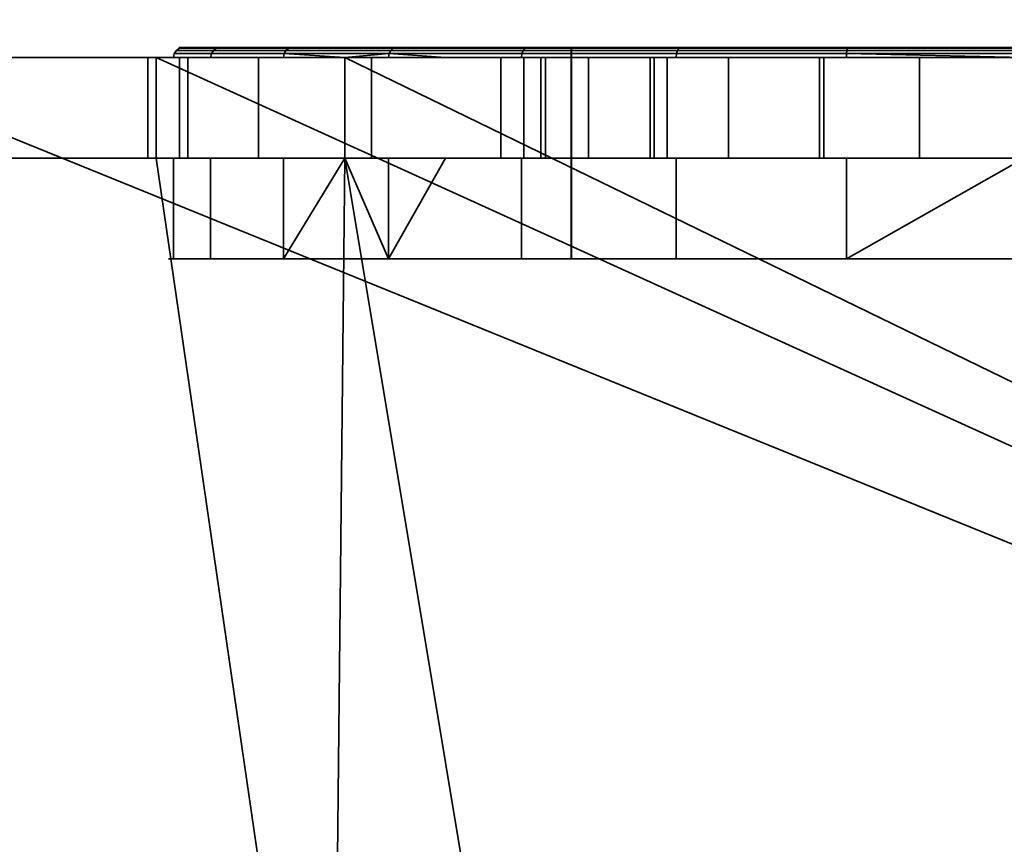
# Model space of a CAD drawing. Header units: millimetres. Extents: x -603 to 3703, y -115 to 193.
# Tile 510 of 656: x 2546 to 2556, y -25 to -17. Entities that reach past the tile are written whole.
import ezdxf

# ---------------------------------------------------------------- set-up
doc = ezdxf.new("R2010")
doc.units = ezdxf.units.MM
doc.layers.add('151', color=7, linetype='Continuous', true_color=0xffffff)

# ---------------------------------------------------------------- blocks, each defined once
blk = doc.blocks.new('UG_SURFACE_003')
at = {"layer": '151', "color": 252, "linetype": 'Continuous', "lineweight": 35}
for points in [[(3703.0001, -18, 2212.25), (3703.0001, 174.4, 2212.25), (2296.9999, 174.4, 2212.25), (2296.9999, -18, 2212.25)], [(2447, -18, 2062.2499), (2447, 174.4, 2062.2499), (3553, 174.4, 2062.2499), (3553, -18, 2062.2499)], [(3703.0001, -18, 2212.25), (2296.9999, -18, 2212.25), (2447, -18, 2062.2499), (3553, -18, 2062.2499)]]:
    blk.add_3dface(points, dxfattribs=at)
blk = doc.blocks.new('UG_SURFACE_136')
at = {"layer": '151', "color": 252, "linetype": 'Continuous', "lineweight": 35}
for points in [[(2548.6641, -16.9293, 1099.7646), (2547.5757, -16.9293, 1103.1146), (2547.6079, -16.9076, 1103.1179), (2548.6922, -16.9076, 1099.7809)], [(2547.5757, -16.9293, 1103.1146), (2547.9438, -16.9293, 1106.6176), (2547.9748, -16.9076, 1106.6076), (2547.6079, -16.9076, 1103.1179)], [(2548.6922, -16.9076, 1099.7809), (2547.6079, -16.9076, 1103.1179), (2547.646, -16.9, 1103.122), (2548.7254, -16.9, 1099.8)], [(2547.6079, -16.9076, 1103.1179), (2547.9748, -16.9076, 1106.6076), (2548.0111, -16.9, 1106.5958), (2547.646, -16.9, 1103.122)], [(2551.5001, -16.9, 1099.4999), (2548.7254, -16.9, 1099.8), (2547.646, -16.9, 1103.122), (2548.0111, -16.9, 1106.5958)], [(2547.9438, -16.9293, 1106.6176), (2549.705, -16.9293, 1109.668), (2549.7291, -16.9076, 1109.6463), (2547.9748, -16.9076, 1106.6076)], [(2547.9748, -16.9076, 1106.6076), (2549.7291, -16.9076, 1109.6463), (2549.7575, -16.9, 1109.6207), (2548.0111, -16.9, 1106.5958)], [(2548.0111, -16.9, 1106.5958), (2549.7575, -16.9, 1109.6207), (2551.5001, -16.9, 1108.5), (2551.5001, -16.9, 1099.4999)], [(2551.0211, -16.9293, 1097.1471), (2548.6641, -16.9293, 1099.7646), (2548.6922, -16.9076, 1099.7809), (2551.0402, -16.9076, 1097.1733)], [(2551.0402, -16.9076, 1097.1733), (2548.6922, -16.9076, 1099.7809), (2548.7254, -16.9, 1099.8), (2551.0626, -16.9, 1097.2042)], [(2551.5001, -16.9, 1099.4999), (2551.0626, -16.9, 1097.2042), (2548.7254, -16.9, 1099.8)], [(2549.705, -16.9293, 1109.668), (2552.5546, -16.9293, 1111.7383), (2552.568, -16.9076, 1111.7088), (2549.7291, -16.9076, 1109.6463)], [(2549.7291, -16.9076, 1109.6463), (2552.568, -16.9076, 1111.7088), (2552.5835, -16.9, 1111.6738), (2549.7575, -16.9, 1109.6207)], [(2551.5001, -16.9, 1108.5), (2549.7575, -16.9, 1109.6207), (2552.5835, -16.9, 1111.6738)], [(2554.2388, -16.9293, 1095.7144), (2551.0211, -16.9293, 1097.1471), (2551.0402, -16.9076, 1097.1733), (2554.2455, -16.9076, 1095.7462)], [(2554.2455, -16.9076, 1095.7462), (2551.0402, -16.9076, 1097.1733), (2551.0626, -16.9, 1097.2042), (2554.2536, -16.9, 1095.7836)], [(2557.7464, -16.9, 1095.7836), (2554.2536, -16.9, 1095.7836), (2551.0626, -16.9, 1097.2042), (2551.5001, -16.9, 1099.4999)], [(2551.5001, -16.9, 1099.4999), (2560.4999, -16.9, 1099.4999), (2560.9374, -16.9, 1097.2042), (2557.7464, -16.9, 1095.7836)], [(2552.5835, -16.9, 1111.6738), (2556, -16.9, 1112.4001), (2560.4999, -16.9, 1108.5), (2551.5001, -16.9, 1108.5)], [(2551.5001, -19, 1099.4999), (2560.4999, -19, 1099.4999), (2560.4999, -16.9, 1099.4999), (2551.5001, -16.9, 1099.4999)], [(2551.5001, -19, 1108.5), (2551.5001, -19, 1099.4999), (2551.5001, -16.9, 1099.4999), (2551.5001, -16.9, 1108.5)], [(2560.4999, -19, 1108.5), (2551.5001, -19, 1108.5), (2551.5001, -16.9, 1108.5), (2560.4999, -16.9, 1108.5)], [(2552.5546, -16.9293, 1111.7383), (2556, -16.9293, 1112.4707), (2556, -16.9076, 1112.4383), (2552.568, -16.9076, 1111.7088)], [(2552.568, -16.9076, 1111.7088), (2556, -16.9076, 1112.4383), (2556, -16.9, 1112.4001), (2552.5835, -16.9, 1111.6738)], [(2557.7612, -16.9293, 1095.7144), (2554.2388, -16.9293, 1095.7144), (2554.2455, -16.9076, 1095.7462), (2557.7545, -16.9076, 1095.7462)], [(2557.7545, -16.9076, 1095.7462), (2554.2455, -16.9076, 1095.7462), (2554.2536, -16.9, 1095.7836), (2557.7464, -16.9, 1095.7836)], [(2543.9751, -17, 1167.5), (2494, -17, 1167.5), (2494, -30, 1167.5), (2576, -30, 1167.5)], [(2576, -30, 1002.5001), (2494, -30, 1002.5001), (2494, -17, 1002.5001), (2543.9751, -17, 1002.5001)], [(2576, -30, 1167.5), (2547.375, -17, 1167.5), (2543.9751, -17, 1167.5)], [(2576, -30, 1002.5001), (2543.9751, -17, 1002.5001), (2547.375, -17, 1002.5001)], [(2543.9751, -17, 1033.975), (2547.2932, -17, 1031.1321), (2547.375, -17, 1030.875)], [(2543.9751, -17, 1033.975), (2547.375, -17, 1033.975), (2547.375, -17, 1031.8773), (2547.2932, -17, 1031.1321)], [(2547.375, -17, 1030.875), (2547.375, -17, 1013.575), (2543.9751, -17, 1013.575), (2543.9751, -17, 1033.975)], [(2543.9751, -17, 1002.5001), (2543.9751, -17, 1013.575), (2547.375, -17, 1013.575), (2547.375, -17, 1002.5001)], [(2543.9751, -17, 1033.975), (2543.9751, -17, 1058.875), (2547.375, -17, 1058.875), (2547.375, -17, 1033.975)], [(2543.9751, -17, 1058.875), (2543.9751, -17, 1091.2499), (2547.375, -17, 1091.2499), (2547.375, -17, 1058.875)], [(2543.9751, -17, 1091.2499), (2543.9751, -17, 1110.1), (2547.375, -17, 1110.1), (2547.375, -17, 1091.2499)], [(2543.9751, -17, 1110.1), (2543.9751, -17, 1128.75), (2547.375, -17, 1128.75), (2547.375, -17, 1110.1)], [(2543.9751, -17, 1128.75), (2543.9751, -17, 1167.5), (2547.375, -17, 1167.5), (2547.375, -17, 1128.75)], [(2547.375, -18, 1031.8773), (2547.2932, -18, 1031.1321), (2547.2932, -17, 1031.1321), (2547.375, -17, 1031.8773)], [(2547.375, -17, 1030.875), (2547.2932, -17, 1031.1321), (2547.2932, -18, 1031.1321), (2547.375, -18, 1030.875)], [(2576, -30, 1167.5), (2549.2499, -17, 1167.5), (2547.375, -17, 1167.5)], [(2576, -30, 1002.5001), (2547.375, -17, 1002.5001), (2549.2499, -17, 1002.5001)], [(2547.375, -17, 1110.1), (2547.9159, -17, 1106.6266), (2547.5466, -17, 1103.1115)], [(2547.375, -17, 1091.2499), (2547.5466, -17, 1103.1115), (2548.6388, -17, 1099.75)], [(2547.375, -17, 1110.1), (2549.2499, -17, 1110.1), (2549.2499, -17, 1108.9371), (2547.9159, -17, 1106.6266)], [(2547.5466, -17, 1103.1115), (2547.375, -17, 1091.2499), (2547.375, -17, 1110.1)], [(2547.375, -17, 1058.875), (2549.2499, -17, 1058.875), (2549.2499, -17, 1037.4199), (2547.6892, -17, 1034.7373)], [(2547.375, -17, 1013.575), (2547.375, -17, 1030.875), (2548.393, -17, 1027.676)], [(2548.393, -17, 1027.676), (2549.2499, -17, 1026.71), (2549.2499, -17, 1013.575), (2547.375, -17, 1013.575)], [(2547.375, -17, 1031.8773), (2547.375, -17, 1033.975), (2547.6055, -17, 1033.975)], [(2547.6892, -17, 1034.7373), (2547.6055, -17, 1033.975), (2547.375, -17, 1033.975), (2547.375, -17, 1058.875)], [(2548.6388, -17, 1099.75), (2549.2499, -17, 1099.0711), (2549.2499, -17, 1091.2499), (2547.375, -17, 1091.2499)], [(2547.375, -17, 1002.5001), (2547.375, -17, 1013.575), (2549.2499, -17, 1013.575), (2549.2499, -17, 1002.5001)], [(2547.375, -17, 1058.875), (2547.375, -17, 1091.2499), (2549.2499, -17, 1091.2499), (2549.2499, -17, 1058.875)], [(2547.375, -17, 1110.1), (2547.375, -17, 1128.75), (2549.2499, -17, 1128.75), (2549.2499, -17, 1110.1)], [(2547.375, -17, 1128.75), (2547.375, -17, 1167.5), (2549.2499, -17, 1167.5), (2549.2499, -17, 1128.75)], [(2547.6055, -18, 1033.975), (2547.375, -18, 1031.8773), (2547.375, -17, 1031.8773), (2547.6055, -17, 1033.975)], [(2547.375, -18, 1030.875), (2548.393, -18, 1027.676), (2548.393, -17, 1027.676), (2547.375, -17, 1030.875)], [(2548.6388, -17, 1099.75), (2547.5466, -17, 1103.1115), (2547.554, -16.9617, 1103.1123), (2548.6453, -16.9617, 1099.7539)], [(2547.5466, -17, 1103.1115), (2547.9159, -17, 1106.6266), (2547.9233, -16.9617, 1106.6242), (2547.554, -16.9617, 1103.1123)], [(2548.6453, -16.9617, 1099.7539), (2547.554, -16.9617, 1103.1123), (2547.5757, -16.9293, 1103.1146), (2548.6641, -16.9293, 1099.7646)], [(2547.554, -16.9617, 1103.1123), (2547.9233, -16.9617, 1106.6242), (2547.9438, -16.9293, 1106.6176), (2547.5757, -16.9293, 1103.1146)], [(2547.6055, -17, 1033.975), (2547.6892, -17, 1034.7373), (2547.6892, -18, 1034.7373), (2547.6055, -18, 1033.975)], [(2549.2499, -18, 1037.4199), (2547.6892, -18, 1034.7373), (2547.6892, -17, 1034.7373), (2549.2499, -17, 1037.4199)], [(2549.6888, -16.9617, 1109.6826), (2547.9233, -16.9617, 1106.6242), (2547.9159, -17, 1106.6266), (2549.2499, -17, 1108.9371)], [(2547.9233, -16.9617, 1106.6242), (2549.6888, -16.9617, 1109.6826), (2549.705, -16.9293, 1109.668), (2547.9438, -16.9293, 1106.6176)], [(2549.2499, -17, 1026.71), (2548.393, -17, 1027.676), (2548.393, -18, 1027.676), (2549.2499, -18, 1026.71)], [(2549.2499, -17, 1099.0711), (2548.6388, -17, 1099.75), (2548.6453, -16.9617, 1099.7539)], [(2551.0082, -16.9617, 1097.1295), (2548.6453, -16.9617, 1099.7539), (2548.6641, -16.9293, 1099.7646), (2551.0211, -16.9293, 1097.1471)], [(2548.6453, -16.9617, 1099.7539), (2551.0082, -16.9617, 1097.1295), (2551.0039, -17, 1097.1234), (2549.2499, -17, 1099.0711)], [(2549.2499, -17, 1108.9371), (2549.6833, -17, 1109.6876), (2549.6888, -16.9617, 1109.6826)], [(2576, -30, 1167.5), (2562.7501, -17, 1167.5), (2549.2499, -17, 1167.5)], [(2576, -30, 1002.5001), (2549.2499, -17, 1002.5001), (2562.7501, -17, 1002.5001)], [(2562.7501, -17, 1128.75), (2549.2499, -17, 1128.75), (2556, -17, 1145), (2558.0337, -17, 1145.4322)], [(2549.2499, -17, 1128.75), (2552.2842, -17, 1146.6544), (2553.9663, -17, 1145.4322)], [(2549.2499, -17, 1128.75), (2549.2499, -17, 1167.5), (2551.0273, -17, 1150.5226)], [(2553.9663, -17, 1145.4322), (2556, -17, 1145), (2549.2499, -17, 1128.75)], [(2551.0273, -17, 1150.5226), (2551.2447, -17, 1148.4549), (2549.2499, -17, 1128.75)], [(2549.2499, -17, 1167.5), (2553.061, -17, 1154.0451), (2551.6698, -17, 1152.5)], [(2551.6698, -17, 1152.5), (2551.0273, -17, 1150.5226), (2549.2499, -17, 1167.5)], [(2551.2447, -17, 1148.4549), (2552.2842, -17, 1146.6544), (2549.2499, -17, 1128.75)], [(2549.2499, -17, 1167.5), (2562.7501, -17, 1167.5), (2557.0395, -17, 1154.8908), (2554.9605, -17, 1154.8908)], [(2554.9605, -17, 1154.8908), (2553.061, -17, 1154.0451), (2549.2499, -17, 1167.5)], [(2562.7501, -17, 1058.875), (2549.2499, -17, 1058.875), (2556, -17, 1077), (2558.0337, -17, 1077.4323)], [(2549.2499, -17, 1058.875), (2552.2842, -17, 1078.6543), (2553.9663, -17, 1077.4323)], [(2553.9663, -17, 1077.4323), (2556, -17, 1077), (2549.2499, -17, 1058.875)], [(2549.2499, -17, 1058.875), (2549.2499, -17, 1091.2499), (2551.0273, -17, 1082.5226), (2551.2447, -17, 1080.4549)], [(2549.2499, -17, 1091.2499), (2553.061, -17, 1086.045), (2551.6698, -17, 1084.5)], [(2551.6698, -17, 1084.5), (2551.0273, -17, 1082.5226), (2549.2499, -17, 1091.2499)], [(2551.2447, -17, 1080.4549), (2552.2842, -17, 1078.6543), (2549.2499, -17, 1058.875)], [(2549.2499, -17, 1091.2499), (2562.7501, -17, 1091.2499), (2557.0395, -17, 1086.8907), (2554.9605, -17, 1086.8907)], [(2554.9605, -17, 1086.8907), (2553.061, -17, 1086.045), (2549.2499, -17, 1091.2499)], [(2549.2499, -17, 1128.75), (2556, -17, 1112.5), (2552.5427, -17, 1111.7651)], [(2559.4573, -17, 1111.7651), (2556, -17, 1112.5), (2549.2499, -17, 1128.75), (2562.7501, -17, 1128.75)], [(2549.2499, -17, 1110.1), (2550.2508, -17, 1110.1), (2549.6833, -17, 1109.6876)], [(2562.7501, -17, 1091.2499), (2549.2499, -17, 1091.2499), (2554.2328, -17, 1095.6857), (2556, -17, 1095.5)], [(2549.2499, -17, 1091.2499), (2551.0039, -17, 1097.1234), (2554.2328, -17, 1095.6857)], [(2549.2499, -17, 1091.2499), (2549.2499, -17, 1099.0711), (2551.0039, -17, 1097.1234)], [(2549.2499, -17, 1058.875), (2552.4518, -17, 1039.9983), (2549.5133, -17, 1037.8723)], [(2549.2499, -17, 1058.875), (2562.7501, -17, 1058.875), (2559.5481, -17, 1039.9983), (2556, -17, 1040.75)], [(2556, -17, 1040.75), (2552.4518, -17, 1039.9983), (2549.2499, -17, 1058.875)], [(2549.2499, -17, 1002.5001), (2552.3231, -17, 1008.873), (2554.0102, -17, 1007.7459)], [(2554.0102, -17, 1007.7459), (2556, -17, 1007.35), (2549.2499, -17, 1002.5001)], [(2549.2499, -17, 1013.575), (2550.8001, -17, 1013.575), (2550.8001, -17, 1012.55)], [(2556, -17, 1007.35), (2557.9898, -17, 1007.7459), (2562.7501, -17, 1002.5001), (2549.2499, -17, 1002.5001)], [(2550.8001, -17, 1012.55), (2551.1959, -17, 1010.56), (2549.2499, -17, 1002.5001), (2549.2499, -17, 1013.575)], [(2551.1959, -17, 1010.56), (2552.3231, -17, 1008.873), (2549.2499, -17, 1002.5001)], [(2550.8001, -17, 1013.575), (2549.2499, -17, 1013.575), (2549.2499, -17, 1026.71), (2550.8001, -17, 1024.9628)], [(2549.5133, -17, 1037.8723), (2549.2499, -17, 1037.4199), (2549.2499, -17, 1058.875)], [(2549.6833, -17, 1109.6876), (2549.2499, -17, 1108.9371), (2549.2499, -17, 1110.1)], [(2552.5427, -17, 1111.7651), (2550.2508, -17, 1110.1), (2549.2499, -17, 1110.1), (2549.2499, -17, 1128.75)], [(2549.2499, -18, 1026.71), (2550.8001, -18, 1024.9628), (2550.8001, -17, 1024.9628), (2549.2499, -17, 1026.71)], [(2549.2499, -17, 1037.4199), (2549.5133, -17, 1037.8723), (2549.5133, -18, 1037.8723), (2549.2499, -18, 1037.4199)], [(2552.4518, -17, 1039.9983), (2552.4518, -18, 1039.9983), (2549.5133, -18, 1037.8723), (2549.5133, -17, 1037.8723)], [(2549.6888, -16.9617, 1109.6826), (2549.6833, -17, 1109.6876), (2550.2508, -17, 1110.1)], [(2549.6888, -16.9617, 1109.6826), (2552.5458, -16.9617, 1111.7582), (2552.5546, -16.9293, 1111.7383), (2549.705, -16.9293, 1109.668)], [(2550.2508, -17, 1110.1), (2552.5427, -17, 1111.7651), (2552.5458, -16.9617, 1111.7582), (2549.6888, -16.9617, 1109.6826)], [(2550.8001, -17, 1013.575), (2550.8001, -17, 1024.9628), (2550.8001, -18, 1024.9628), (2550.8001, -18, 1013.575)], [(2550.8001, -18, 1013.575), (2550.8001, -18, 1012.55), (2550.8001, -17, 1012.55), (2550.8001, -17, 1013.575)], [(2550.8001, -17, 1012.55), (2550.8001, -18, 1012.55), (2551.1959, -18, 1010.56), (2551.1959, -17, 1010.56)], [(2554.2328, -17, 1095.6857), (2551.0039, -17, 1097.1234), (2551.0082, -16.9617, 1097.1295), (2554.2343, -16.9617, 1095.6932)], [(2554.2343, -16.9617, 1095.6932), (2551.0082, -16.9617, 1097.1295), (2551.0211, -16.9293, 1097.1471), (2554.2388, -16.9293, 1095.7144)], [(2551.0273, -17, 1150.5226), (2551.0273, -18, 1150.5226), (2551.2447, -18, 1148.4549), (2551.2447, -17, 1148.4549)], [(2551.6698, -17, 1152.5), (2551.6698, -18, 1152.5), (2551.0273, -18, 1150.5226), (2551.0273, -17, 1150.5226)], [(2551.0273, -17, 1082.5226), (2551.0273, -18, 1082.5226), (2551.2447, -18, 1080.4549), (2551.2447, -17, 1080.4549)], [(2551.6698, -17, 1084.5), (2551.6698, -18, 1084.5), (2551.0273, -18, 1082.5226), (2551.0273, -17, 1082.5226)], [(2551.1959, -17, 1010.56), (2551.1959, -18, 1010.56), (2552.3231, -18, 1008.873), (2552.3231, -17, 1008.873)], [(2551.2447, -17, 1148.4549), (2551.2447, -18, 1148.4549), (2552.2842, -18, 1146.6544), (2552.2842, -17, 1146.6544)], [(2551.2447, -17, 1080.4549), (2551.2447, -18, 1080.4549), (2552.2842, -18, 1078.6543), (2552.2842, -17, 1078.6543)], [(2553.061, -17, 1154.0451), (2553.061, -18, 1154.0451), (2551.6698, -18, 1152.5), (2551.6698, -17, 1152.5)], [(2553.061, -17, 1086.045), (2553.061, -18, 1086.045), (2551.6698, -18, 1084.5), (2551.6698, -17, 1084.5)], [(2552.2842, -17, 1146.6544), (2552.2842, -18, 1146.6544), (2553.9663, -18, 1145.4322), (2553.9663, -17, 1145.4322)], [(2552.2842, -17, 1078.6543), (2552.2842, -18, 1078.6543), (2553.9663, -18, 1077.4323), (2553.9663, -17, 1077.4323)], [(2552.3231, -17, 1008.873), (2552.3231, -18, 1008.873), (2554.0102, -18, 1007.7459), (2554.0102, -17, 1007.7459)], [(2556, -17, 1040.75), (2556, -18, 1040.75), (2552.4518, -18, 1039.9983), (2552.4518, -17, 1039.9983)], [(2552.5427, -17, 1111.7651), (2556, -17, 1112.5), (2556, -16.9617, 1112.4924), (2552.5458, -16.9617, 1111.7582)], [(2552.5458, -16.9617, 1111.7582), (2556, -16.9617, 1112.4924), (2556, -16.9293, 1112.4707), (2552.5546, -16.9293, 1111.7383)], [(2554.9605, -17, 1154.8908), (2554.9605, -18, 1154.8908), (2553.061, -18, 1154.0451), (2553.061, -17, 1154.0451)], [(2554.9605, -17, 1086.8907), (2554.9605, -18, 1086.8907), (2553.061, -18, 1086.045), (2553.061, -17, 1086.045)], [(2553.9663, -17, 1145.4322), (2553.9663, -18, 1145.4322), (2556, -18, 1145), (2556, -17, 1145)], [(2553.9663, -17, 1077.4323), (2553.9663, -18, 1077.4323), (2556, -18, 1077), (2556, -17, 1077)], [(2554.0102, -17, 1007.7459), (2554.0102, -18, 1007.7459), (2556, -18, 1007.35), (2556, -17, 1007.35)], [(2556, -17, 1095.5), (2554.2328, -17, 1095.6857), (2554.2343, -16.9617, 1095.6932)], [(2557.7657, -16.9617, 1095.6932), (2554.2343, -16.9617, 1095.6932), (2554.2388, -16.9293, 1095.7144), (2557.7612, -16.9293, 1095.7144)], [(2556, -17, 1095.5), (2554.2343, -16.9617, 1095.6932), (2557.7657, -16.9617, 1095.6932)], [(2557.0395, -17, 1154.8908), (2557.0395, -18, 1154.8908), (2554.9605, -18, 1154.8908), (2554.9605, -17, 1154.8908)], [(2557.0395, -17, 1086.8907), (2557.0395, -18, 1086.8907), (2554.9605, -18, 1086.8907), (2554.9605, -17, 1086.8907)], [(2543.9751, -30, 1003.5), (2549.125, -30, 1003.5), (2547.375, -18, 1003.5), (2543.9751, -18, 1003.5)], [(2549.125, -30, 1166.5), (2543.9751, -30, 1166.5), (2543.9751, -18, 1166.5), (2547.375, -18, 1166.5)], [(2543.9751, -18, 1033.975), (2543.9751, -18, 1013.575), (2547.375, -18, 1013.575), (2547.375, -18, 1030.875)], [(2547.375, -18, 1030.875), (2547.2932, -18, 1031.1321), (2543.9751, -18, 1033.975)], [(2547.2932, -18, 1031.1321), (2547.375, -18, 1031.8773), (2547.375, -18, 1033.975), (2543.9751, -18, 1033.975)], [(2547.375, -18, 1003.5), (2547.375, -18, 1013.575), (2543.9751, -18, 1013.575), (2543.9751, -18, 1003.5)], [(2547.375, -18, 1033.975), (2547.375, -18, 1058.875), (2543.9751, -18, 1058.875), (2543.9751, -18, 1033.975)], [(2547.375, -18, 1058.875), (2547.375, -18, 1091.2499), (2543.9751, -18, 1091.2499), (2543.9751, -18, 1058.875)], [(2547.375, -18, 1091.2499), (2547.375, -18, 1110.1), (2543.9751, -18, 1110.1), (2543.9751, -18, 1091.2499)], [(2547.375, -18, 1110.1), (2547.375, -18, 1128.75), (2543.9751, -18, 1128.75), (2543.9751, -18, 1110.1)], [(2547.375, -18, 1128.75), (2547.375, -18, 1166.5), (2543.9751, -18, 1166.5), (2543.9751, -18, 1128.75)], [(2549.125, -30, 1003.5), (2549.2499, -18, 1003.5), (2547.375, -18, 1003.5)], [(2547.375, -18, 1166.5), (2549.2499, -18, 1166.5), (2549.125, -30, 1166.5)], [(2547.375, -18, 1110.1), (2547.375, -18, 1091.2499), (2547.5466, -18, 1103.1115)], [(2547.5466, -18, 1103.1115), (2547.9159, -18, 1106.6266), (2547.375, -18, 1110.1)], [(2547.375, -18, 1091.2499), (2549.2499, -18, 1091.2499), (2549.2499, -18, 1099.0711), (2548.6388, -18, 1099.75)], [(2548.6388, -18, 1099.75), (2547.5466, -18, 1103.1115), (2547.375, -18, 1091.2499)], [(2547.375, -18, 1013.575), (2549.2499, -18, 1013.575), (2549.2499, -18, 1026.71), (2548.393, -18, 1027.676)], [(2547.375, -18, 1058.875), (2547.375, -18, 1033.975), (2547.6055, -18, 1033.975), (2547.6892, -18, 1034.7373)], [(2547.6892, -18, 1034.7373), (2549.2499, -18, 1037.4199), (2549.2499, -18, 1058.875), (2547.375, -18, 1058.875)], [(2547.6055, -18, 1033.975), (2547.375, -18, 1033.975), (2547.375, -18, 1031.8773)], [(2548.393, -18, 1027.676), (2547.375, -18, 1030.875), (2547.375, -18, 1013.575)], [(2547.9159, -18, 1106.6266), (2549.2499, -18, 1108.9371), (2549.2499, -18, 1110.1), (2547.375, -18, 1110.1)], [(2549.2499, -18, 1003.5), (2549.2499, -18, 1013.575), (2547.375, -18, 1013.575), (2547.375, -18, 1003.5)], [(2549.2499, -18, 1058.875), (2549.2499, -18, 1091.2499), (2547.375, -18, 1091.2499), (2547.375, -18, 1058.875)], [(2549.2499, -18, 1110.1), (2549.2499, -18, 1128.75), (2547.375, -18, 1128.75), (2547.375, -18, 1110.1)], [(2549.2499, -18, 1128.75), (2549.2499, -18, 1166.5), (2547.375, -18, 1166.5), (2547.375, -18, 1128.75)], [(2547.5466, -19, 1103.1115), (2547.5466, -18, 1103.1115), (2548.6388, -18, 1099.75), (2548.6388, -19, 1099.75)], [(2547.9159, -19, 1106.6266), (2547.9159, -18, 1106.6266), (2547.5466, -18, 1103.1115), (2547.5466, -19, 1103.1115)], [(2549.2499, -18, 1108.9371), (2547.9159, -18, 1106.6266), (2547.9159, -19, 1106.6266), (2549.6833, -19, 1109.6876)], [(2548.6388, -19, 1099.75), (2548.6388, -18, 1099.75), (2549.2499, -18, 1099.0711)], [(2549.2499, -18, 1099.0711), (2551.0039, -18, 1097.1234), (2551.0039, -19, 1097.1234), (2548.6388, -19, 1099.75)], [(2549.2499, -18, 1003.5), (2549.125, -30, 1003.5), (2551.25, -30, 1003.5)], [(2549.2499, -18, 1166.5), (2551.25, -30, 1166.5), (2549.125, -30, 1166.5)], [(2551.25, -30, 1003.5), (2560.75, -30, 1003.5), (2562.7501, -18, 1003.5), (2549.2499, -18, 1003.5)], [(2549.2499, -18, 1166.5), (2562.7501, -18, 1166.5), (2560.75, -30, 1166.5), (2551.25, -30, 1166.5)], [(2562.7501, -18, 1166.5), (2549.2499, -18, 1166.5), (2554.9605, -18, 1154.8908), (2557.0395, -18, 1154.8908)], [(2549.2499, -18, 1166.5), (2551.0273, -18, 1150.5226), (2551.6698, -18, 1152.5)], [(2549.2499, -18, 1128.75), (2552.2842, -18, 1146.6544), (2551.2447, -18, 1148.4549)], [(2549.2499, -18, 1166.5), (2553.061, -18, 1154.0451), (2554.9605, -18, 1154.8908)], [(2551.2447, -18, 1148.4549), (2551.0273, -18, 1150.5226), (2549.2499, -18, 1166.5), (2549.2499, -18, 1128.75)], [(2549.2499, -18, 1128.75), (2562.7501, -18, 1128.75), (2556, -18, 1145), (2553.9663, -18, 1145.4322)], [(2553.9663, -18, 1145.4322), (2552.2842, -18, 1146.6544), (2549.2499, -18, 1128.75)], [(2551.6698, -18, 1152.5), (2553.061, -18, 1154.0451), (2549.2499, -18, 1166.5)], [(2562.7501, -18, 1091.2499), (2549.2499, -18, 1091.2499), (2554.9605, -18, 1086.8907), (2557.0395, -18, 1086.8907)], [(2549.2499, -18, 1091.2499), (2551.0273, -18, 1082.5226), (2551.6698, -18, 1084.5)], [(2549.2499, -18, 1058.875), (2552.2842, -18, 1078.6543), (2551.2447, -18, 1080.4549)], [(2549.2499, -18, 1091.2499), (2553.061, -18, 1086.045), (2554.9605, -18, 1086.8907)], [(2551.2447, -18, 1080.4549), (2551.0273, -18, 1082.5226), (2549.2499, -18, 1091.2499), (2549.2499, -18, 1058.875)], [(2549.2499, -18, 1058.875), (2562.7501, -18, 1058.875), (2556, -18, 1077), (2553.9663, -18, 1077.4323)], [(2553.9663, -18, 1077.4323), (2552.2842, -18, 1078.6543), (2549.2499, -18, 1058.875)], [(2551.6698, -18, 1084.5), (2553.061, -18, 1086.045), (2549.2499, -18, 1091.2499)], [(2549.2499, -18, 1110.1), (2549.2499, -18, 1108.9371), (2549.6833, -18, 1109.6876)], [(2549.2499, -18, 1128.75), (2549.2499, -18, 1110.1), (2550.2508, -18, 1110.1), (2552.5427, -18, 1111.7651)], [(2552.5427, -18, 1111.7651), (2556, -18, 1112.5), (2562.7501, -18, 1128.75), (2549.2499, -18, 1128.75)], [(2549.2499, -18, 1091.2499), (2562.7501, -18, 1091.2499), (2557.7672, -18, 1095.6857), (2556, -18, 1095.5)], [(2556, -18, 1095.5), (2554.2328, -18, 1095.6857), (2549.2499, -18, 1091.2499)], [(2554.2328, -18, 1095.6857), (2551.0039, -18, 1097.1234), (2549.2499, -18, 1091.2499)], [(2549.2499, -18, 1003.5), (2562.7501, -18, 1003.5), (2556, -18, 1007.35), (2554.0102, -18, 1007.7459)], [(2549.2499, -18, 1013.575), (2549.2499, -18, 1003.5), (2551.1959, -18, 1010.56), (2550.8001, -18, 1012.55)], [(2549.2499, -18, 1003.5), (2552.3231, -18, 1008.873), (2551.1959, -18, 1010.56)], [(2554.0102, -18, 1007.7459), (2552.3231, -18, 1008.873), (2549.2499, -18, 1003.5)], [(2549.2499, -18, 1058.875), (2552.4518, -18, 1039.9983), (2556, -18, 1040.75)], [(2549.2499, -18, 1058.875), (2549.2499, -18, 1037.4199), (2549.5133, -18, 1037.8723)], [(2549.5133, -18, 1037.8723), (2552.4518, -18, 1039.9983), (2549.2499, -18, 1058.875)], [(2556, -18, 1040.75), (2559.5481, -18, 1039.9983), (2562.7501, -18, 1058.875), (2549.2499, -18, 1058.875)], [(2549.2499, -18, 1026.71), (2549.2499, -18, 1013.575), (2550.8001, -18, 1013.575), (2550.8001, -18, 1024.9628)], [(2550.8001, -18, 1012.55), (2550.8001, -18, 1013.575), (2549.2499, -18, 1013.575)], [(2551.0039, -18, 1097.1234), (2549.2499, -18, 1099.0711), (2549.2499, -18, 1091.2499)], [(2549.6833, -18, 1109.6876), (2550.2508, -18, 1110.1), (2549.2499, -18, 1110.1)], [(2549.6833, -19, 1109.6876), (2549.6833, -18, 1109.6876), (2549.2499, -18, 1108.9371)], [(2549.6833, -19, 1109.6876), (2552.5427, -19, 1111.7651), (2552.5427, -18, 1111.7651), (2550.2508, -18, 1110.1)], [(2550.2508, -18, 1110.1), (2549.6833, -18, 1109.6876), (2549.6833, -19, 1109.6876)], [(2551.0039, -19, 1097.1234), (2551.0039, -18, 1097.1234), (2554.2328, -18, 1095.6857), (2554.2328, -19, 1095.6857)], [(2556, -19, 1112.5), (2556, -18, 1112.5), (2552.5427, -18, 1111.7651), (2552.5427, -19, 1111.7651)], [(2557.7672, -19, 1095.6857), (2554.2328, -19, 1095.6857), (2556, -18, 1095.5)], [(2554.2328, -19, 1095.6857), (2554.2328, -18, 1095.6857), (2556, -18, 1095.5)], [(2547.9159, -19, 1106.6266), (2547.5466, -19, 1103.1115), (2548.6388, -19, 1099.75), (2551.5001, -19, 1099.4999)], [(2551.5001, -19, 1099.4999), (2551.5001, -19, 1108.5), (2549.6833, -19, 1109.6876), (2547.9159, -19, 1106.6266)], [(2548.6388, -19, 1099.75), (2551.0039, -19, 1097.1234), (2551.5001, -19, 1099.4999)], [(2552.5427, -19, 1111.7651), (2549.6833, -19, 1109.6876), (2551.5001, -19, 1108.5)], [(2560.4999, -19, 1099.4999), (2551.5001, -19, 1099.4999), (2551.0039, -19, 1097.1234), (2554.2328, -19, 1095.6857)], [(2556, -19, 1112.5), (2552.5427, -19, 1111.7651), (2551.5001, -19, 1108.5), (2560.4999, -19, 1108.5)], [(2554.2328, -19, 1095.6857), (2557.7672, -19, 1095.6857), (2560.9961, -19, 1097.1234), (2560.4999, -19, 1099.4999)]]:
    blk.add_3dface(points, dxfattribs=at)
blk = doc.blocks.new('UG_SURFACE_137')
at = {"layer": '151', "color": 43, "linetype": 'Continuous', "lineweight": 35}
for points in [[(2490.9999, 0, 2017), (2490.9999, -34, 2017), (3509.0001, -34, 2017), (3509.0001, 0, 2017)], [(2490.9999, -34), (2490.9999, -2), (3509.0001, -2), (3509.0001, -34)]]:
    blk.add_3dface(points, dxfattribs=at)
blk = doc.blocks.new('UG_SURFACE_167')
at = {"layer": '151', "color": 252, "linetype": 'Continuous', "lineweight": 35}
for points in [[(2485.5001, -29.92, 2021.75), (3514.4999, -29.92, 2021.75), (3514.4999, 14.42, 2021.75), (2485.5001, 14.42, 2021.75)], [(2487, -29.92, 2020.2501), (2487, 14.42, 2020.2501), (3513, 14.42, 2020.2501), (3513, -29.92, 2020.2501)], [(2431.9999, -18, 2075.2499), (3568.0001, -18, 2075.2499), (3566.4999, -18, 2073.75), (2433.5001, -18, 2073.75)], [(2431.9999, -18, 2075.2499), (2431.9999, -29.92, 2075.2499), (3568.0001, -29.92, 2075.2499), (3568.0001, -18, 2075.2499)], [(2433.5001, -18, 2073.75), (3566.4999, -18, 2073.75), (3566.4999, -29.92, 2073.75), (2433.5001, -29.92, 2073.75)]]:
    blk.add_3dface(points, dxfattribs=at)

msp = doc.modelspace()

# ---------------------------------------------------------------- linework, layer by layer
at = {"layer": '151', "color": 252, "linetype": 'Continuous', "lineweight": 35, "true_color": 0x939598}
for p, q in [((2551.5, -16.9, 1099.5), (2551.5, -19, 1099.5)), ((2560.5, -16.9, 1099.5), (2551.5, -16.9, 1099.5)), ((2551.5, -16.9, 1099.5), (2551.5, -16.9, 1108.5)), ((2551.5, -16.9, 1108.5), (2560.5, -16.9, 1108.5)), ((2551.5, -16.9, 1108.5), (2551.5, -19, 1108.5)), ((2494, -17, 1002.5), (2576, -17, 1002.5)), ((2494, -17, 1167.5), (2576, -17, 1167.5)), ((2550.8, -17, 1012.55), (2550.8, -18, 1012.55)), ((2550.8, -17, 1024.9628), (2550.8, -18, 1024.9628)), ((2550.8, -17, 1024.9628), (2550.8, -17, 1012.55)), ((2297, -18, 2212.25), (3703, -18, 2212.25)), ((3568, -18, 2075.25), (2432, -18, 2075.25)), ((3566.5, -18, 2073.75), (2433.5, -18, 2073.75)), ((3553, -18, 2062.25), (2447, -18, 2062.25)), ((2494, -18, 1003.5), (2575.5858, -18, 1003.5)), ((2494, -18, 1166.5), (2575.5858, -18, 1166.5)), ((2550.8, -18, 1024.9628), (2550.8, -18, 1012.55)), ((2551.5, -19, 1108.5), (2560.5, -19, 1108.5)), ((2551.5, -19, 1099.5), (2551.5, -19, 1108.5)), ((2560.5, -19, 1099.5), (2551.5, -19, 1099.5))]:
    msp.add_line(p, q, dxfattribs=at)
at = {"layer": '151', "color": 252, "linetype": 'Continuous', "lineweight": 35, "true_color": 0x939598, "extrusion": (0, 1, 0)}
for centre, radius in [((-2556, 1104, -16.9), 8.4), ((-2556, 1104, -17), 8.5), ((-2556, 1104, -18), 8.5)]:
    msp.add_circle(centre, radius, dxfattribs=at)
at = {"layer": '151', "color": 252, "linetype": 'Continuous', "lineweight": 35, "true_color": 0x939598, "extrusion": (0, -1, 0)}
for centre, radius in [((2556, 1082, 17), 5), ((2556, 1150, 17), 5), ((2556, 1150, 18), 5), ((2556, 1082, 18), 5), ((2556, 1104, 19), 8.5)]:
    msp.add_circle(centre, radius, dxfattribs=at)
for centre, radius, start, end in [((2556, 1032, 17), 8.75, 306.46173, 233.53827), ((2556, 1012.55, 17), 5.2, 180, 0), ((2556, 1032, 18), 8.75, 306.46173, 233.53827), ((2556, 1012.55, 18), 5.2, 180, 0), ((2556, 1012.55, 18), 5.2, 180, 0)]:
    msp.add_arc(centre, radius, start, end, dxfattribs=at)

# ---------------------------------------------------------------- block references
at = {"layer": '151', "color": 252, "linetype": 'Continuous', "lineweight": 35, "true_color": 0x939598}
for name in ['UG_SURFACE_003', 'UG_SURFACE_167', 'UG_SURFACE_137', 'UG_SURFACE_136']:
    msp.add_blockref(name, (0, 0), dxfattribs=at)

doc.saveas('drawing.dxf')
